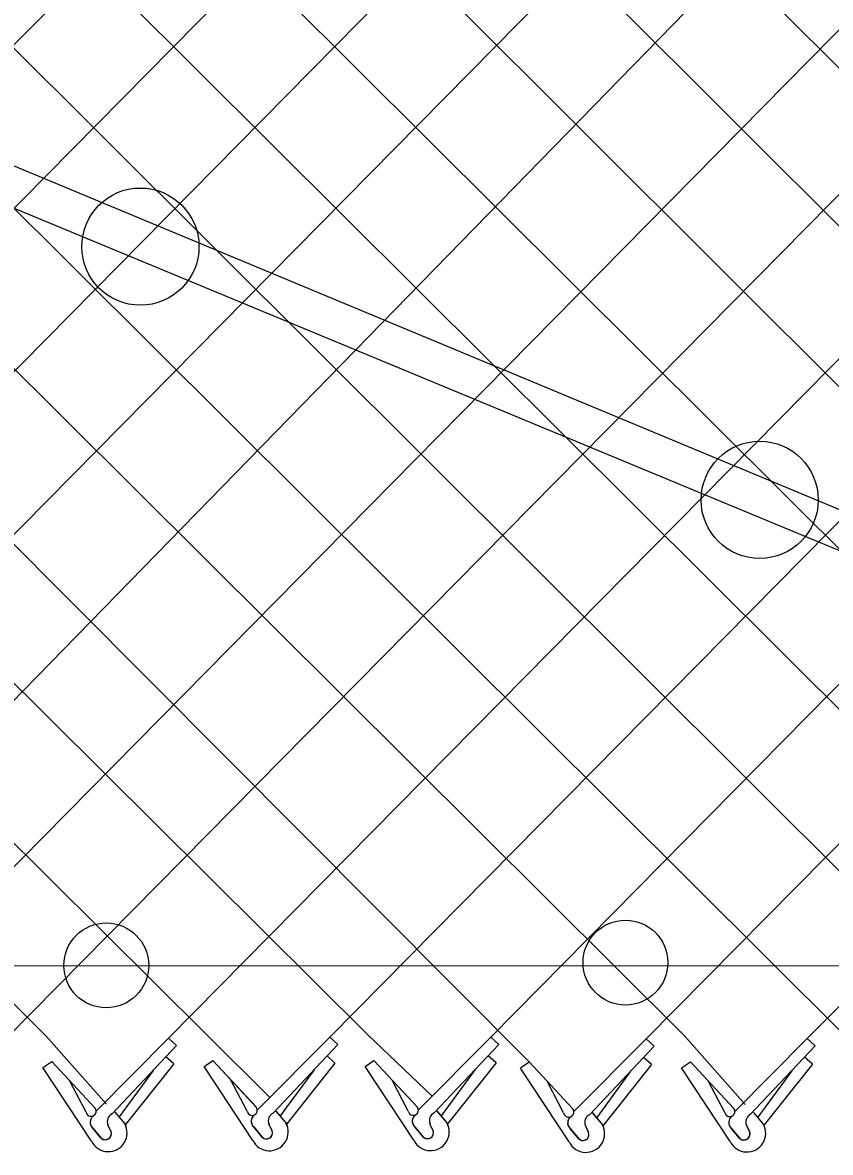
# Model space of a CAD drawing. Extents: x 0 to 2.85, y -0.1 to 1.83.
# Drawn here: x 1.7896 to 1.83, y 0.8088 to 0.8652 of the extents above; entities that cross this region are included whole.
import ezdxf

# ---------------------------------------------------------------- set-up
doc = ezdxf.new("R2010")
doc.units = 0
doc.layers.add('sb_Chainlink Fence', color=7, linetype='Continuous')
doc.layers.add('sb_Existing Structural Steel', color=7, linetype='Continuous')

msp = doc.modelspace()

# ---------------------------------------------------------------- linework, layer by layer
at = {"layer": 'sb_Chainlink Fence'}
for p, q in [((1.6871243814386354, 0.9253787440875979), (1.7988198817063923, 0.8146308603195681)), ((1.6952229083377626, 0.925341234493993), (1.8068727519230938, 0.8146365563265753)), ((1.703269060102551, 0.9253561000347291), (1.8149457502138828, 0.8132671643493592)), ((1.7113580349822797, 0.9253281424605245), (1.8226973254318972, 0.8145704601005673)), ((1.7194344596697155, 0.9253127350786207), (1.8307515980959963, 0.8145538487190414)), ((1.7274758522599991, 0.925332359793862), (1.8388140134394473, 0.8144942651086)), ((1.735523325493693, 0.9253459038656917), (1.8468707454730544, 0.8145390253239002)), ((1.7435820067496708, 0.9253482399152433), (1.8549236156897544, 0.8145447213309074)), ((1.756222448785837, 0.8143870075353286), (1.8639905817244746, 0.9235826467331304)), ((1.8207878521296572, 0.8144230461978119), (1.928575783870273, 0.9234532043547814)), ((1.7401057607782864, 0.8144632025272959), (1.8467979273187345, 0.9224177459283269)), ((1.748160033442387, 0.8144465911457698), (1.8548514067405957, 0.9223973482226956)), ((1.7642791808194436, 0.8144317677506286), (1.8709680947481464, 0.9224735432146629)), ((1.7807904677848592, 0.8145352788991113), (1.8870838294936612, 0.9223020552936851)), ((1.7888447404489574, 0.81451866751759), (1.8952639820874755, 0.9222734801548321)), ((1.7969071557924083, 0.8144590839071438), (1.9033174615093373, 0.9222530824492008)), ((1.8049638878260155, 0.814503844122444), (1.911371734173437, 0.922269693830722)), ((1.8130167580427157, 0.814509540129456), (1.9194341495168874, 0.9223292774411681)), ((1.8288413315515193, 0.8144434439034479), (1.9357338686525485, 0.9221622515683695)), ((1.7559732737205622, 0.9213042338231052), (1.8629527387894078, 0.814550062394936)), ((1.7640267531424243, 0.9212838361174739), (1.871006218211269, 0.8145704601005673)), ((1.7718226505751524, 0.9212906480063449), (1.8790604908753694, 0.8145538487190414)), ((1.7727369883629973, 0.8145148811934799), (1.8751811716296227, 0.9194974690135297)), ((1.6869480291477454, 0.9174940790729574), (1.7907631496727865, 0.8145861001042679)), ((1.7907631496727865, 0.8145861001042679), (1.7937984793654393, 0.8111684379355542)), ((1.793279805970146, 0.8108163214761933), (1.7969071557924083, 0.8144590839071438)), ((1.7973029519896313, 0.8141004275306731), (1.7969071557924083, 0.8144590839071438)), ((1.7988198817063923, 0.8146308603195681), (1.8019622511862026, 0.8114946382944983)), ((1.8013365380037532, 0.8108610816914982), (1.8049638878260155, 0.814503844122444)), ((1.8053596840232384, 0.8141451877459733), (1.8049638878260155, 0.814503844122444)), ((1.8068727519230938, 0.8146365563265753), (1.8100830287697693, 0.8115667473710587)), ((1.8093894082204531, 0.8108667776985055), (1.8130167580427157, 0.814509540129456)), ((1.8134125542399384, 0.8141508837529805), (1.8130167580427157, 0.814509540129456)), ((1.8171605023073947, 0.8107802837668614), (1.8207878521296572, 0.8144230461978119)), ((1.82118364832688, 0.8140643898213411), (1.8207878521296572, 0.8144230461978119)), ((1.8226973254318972, 0.8145704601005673), (1.8257326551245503, 0.8111527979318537)), ((1.8252139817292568, 0.8108006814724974), (1.8288413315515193, 0.8144434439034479)), ((1.8292371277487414, 0.8140847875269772), (1.8288413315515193, 0.8144434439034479)), ((1.7940775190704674, 0.810673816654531), (1.7973029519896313, 0.8141004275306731)), ((1.8021342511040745, 0.8107185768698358), (1.8053596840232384, 0.8141451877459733)), ((1.8101871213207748, 0.810724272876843), (1.8134125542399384, 0.8141508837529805)), ((1.8179582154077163, 0.8106377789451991), (1.82118364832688, 0.8140643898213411)), ((1.8260116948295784, 0.8106581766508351), (1.8292371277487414, 0.8140847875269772)), ((1.790619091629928, 0.8129985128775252), (1.7910650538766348, 0.813303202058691)), ((1.7910650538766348, 0.813303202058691), (1.7932210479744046, 0.810979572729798)), ((1.7910650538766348, 0.813303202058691), (1.793234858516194, 0.810965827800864)), ((1.7971686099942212, 0.8131744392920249), (1.7947557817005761, 0.8101397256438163)), ((1.7971686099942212, 0.8131744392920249), (1.7967728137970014, 0.8135330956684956)), ((1.7986758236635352, 0.8130432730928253), (1.799121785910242, 0.8133479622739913)), ((1.799121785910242, 0.8133479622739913), (1.8012777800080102, 0.8110243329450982)), ((1.799121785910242, 0.8133479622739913), (1.8012915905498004, 0.8110105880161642)), ((1.8052253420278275, 0.8132191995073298), (1.802812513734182, 0.8101844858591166)), ((1.8052253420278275, 0.8132191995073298), (1.8048295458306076, 0.8135778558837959)), ((1.8067286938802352, 0.8130489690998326), (1.807174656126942, 0.8133536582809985)), ((1.807174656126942, 0.8133536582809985), (1.809330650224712, 0.8110300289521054)), ((1.807174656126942, 0.8133536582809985), (1.8093444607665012, 0.8110162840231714)), ((1.8132782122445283, 0.8132248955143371), (1.8108653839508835, 0.8101901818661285)), ((1.8132782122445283, 0.8132248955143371), (1.8128824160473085, 0.8135835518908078)), ((1.814493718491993, 0.8129781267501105), (1.8149396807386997, 0.8132828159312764)), ((1.8149457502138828, 0.8132671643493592), (1.8171017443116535, 0.8109435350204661)), ((1.8149457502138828, 0.8132671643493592), (1.8171155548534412, 0.8109297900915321)), ((1.8210493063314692, 0.813138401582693), (1.8186364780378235, 0.8101036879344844)), ((1.8210493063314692, 0.813138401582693), (1.82065351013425, 0.8134970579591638)), ((1.8225532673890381, 0.8129828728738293), (1.822999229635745, 0.8132875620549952)), ((1.822999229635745, 0.8132875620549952), (1.8251552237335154, 0.8109639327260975)), ((1.822999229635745, 0.8132875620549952), (1.8251690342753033, 0.8109501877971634)), ((1.8291027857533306, 0.8131587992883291), (1.8266899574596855, 0.8101240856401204)), ((1.8291027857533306, 0.8131587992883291), (1.8287069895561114, 0.8135174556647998)), ((1.7930555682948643, 0.8093095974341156), (1.790619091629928, 0.8129985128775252)), ((1.7961295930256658, 0.8128423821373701), (1.7944325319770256, 0.8105324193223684)), ((1.8011123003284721, 0.8093543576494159), (1.7986758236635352, 0.8130432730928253)), ((1.8041863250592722, 0.8128871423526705), (1.8024892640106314, 0.8105771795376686)), ((1.8091651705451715, 0.809360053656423), (1.8067286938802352, 0.8130489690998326)), ((1.812239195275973, 0.8128928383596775), (1.810542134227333, 0.8105828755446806)), ((1.8169362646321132, 0.8092735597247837), (1.8144997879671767, 0.8129624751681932)), ((1.8200102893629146, 0.8128063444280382), (1.818313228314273, 0.8104963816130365)), ((1.824989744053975, 0.8092939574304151), (1.8225532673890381, 0.8129828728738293)), ((1.8280637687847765, 0.8128267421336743), (1.8263667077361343, 0.8105167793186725)), ((1.7927781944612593, 0.8107650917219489), (1.7919665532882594, 0.8123166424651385)), ((1.8008349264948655, 0.8108098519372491), (1.8000232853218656, 0.8123614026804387)), ((1.8088877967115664, 0.8108155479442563), (1.8080761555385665, 0.8123670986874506)), ((1.8166588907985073, 0.8107290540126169), (1.815847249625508, 0.8122806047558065)), ((1.8247123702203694, 0.8107494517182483), (1.82390072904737, 0.8123010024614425)), ((1.7942126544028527, 0.8107693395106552), (1.794707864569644, 0.8101831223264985)), ((1.7942192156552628, 0.8107604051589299), (1.7947103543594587, 0.8101810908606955)), ((1.802269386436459, 0.8108140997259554), (1.8027645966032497, 0.8102278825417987)), ((1.8022759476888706, 0.8108051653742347), (1.8027670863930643, 0.8102258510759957)), ((1.8103222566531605, 0.8108197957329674), (1.8108174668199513, 0.8102335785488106)), ((1.8103288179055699, 0.8108108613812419), (1.810819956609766, 0.8102315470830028)), ((1.8180933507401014, 0.8107333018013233), (1.8185885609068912, 0.8101470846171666)), ((1.818099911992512, 0.8107243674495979), (1.8185910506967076, 0.8101450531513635)), ((1.8261468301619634, 0.8107536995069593), (1.8266420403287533, 0.8101674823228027)), ((1.8261533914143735, 0.810744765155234), (1.8266445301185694, 0.8101654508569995)), ((1.7935071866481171, 0.809494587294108), (1.7931031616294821, 0.8099783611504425)), ((1.7931031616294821, 0.8099783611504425), (1.7935482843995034, 0.8094512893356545)), ((1.7940292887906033, 0.8097801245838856), (1.793865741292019, 0.8101344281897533)), ((1.793866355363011, 0.8101218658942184), (1.794028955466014, 0.8097881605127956)), ((1.794707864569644, 0.8101831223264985), (1.794744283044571, 0.8101150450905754)), ((1.794744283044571, 0.8101150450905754), (1.7947753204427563, 0.810042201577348)), ((1.8015639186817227, 0.809539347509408), (1.8011598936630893, 0.8100231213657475)), ((1.8011598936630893, 0.8100231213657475), (1.8016050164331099, 0.8094960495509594)), ((1.802086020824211, 0.8098248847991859), (1.801922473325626, 0.8101791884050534)), ((1.8019230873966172, 0.8101666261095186), (1.8020856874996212, 0.8098329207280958)), ((1.8027645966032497, 0.8102278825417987), (1.8028010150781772, 0.8101598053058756)), ((1.8028010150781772, 0.8101598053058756), (1.8028320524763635, 0.8100869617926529)), ((1.8096167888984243, 0.8095450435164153), (1.8092127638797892, 0.8100288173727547)), ((1.8092127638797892, 0.8100288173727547), (1.8096578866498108, 0.8095017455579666)), ((1.8101388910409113, 0.8098305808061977), (1.809975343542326, 0.8101848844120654)), ((1.809975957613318, 0.8101723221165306), (1.8101385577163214, 0.8098386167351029)), ((1.8108174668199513, 0.8102335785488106), (1.8108538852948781, 0.8101655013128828)), ((1.8108538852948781, 0.8101655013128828), (1.8108849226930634, 0.8100926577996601)), ((1.8173878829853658, 0.8094585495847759), (1.8169838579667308, 0.8099423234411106)), ((1.8169838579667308, 0.8099423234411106), (1.8174289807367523, 0.8094152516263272)), ((1.8179099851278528, 0.8097440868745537), (1.8177464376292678, 0.8100983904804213)), ((1.8177470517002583, 0.8100858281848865), (1.817909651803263, 0.8097521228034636)), ((1.8185885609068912, 0.8101470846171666), (1.8186249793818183, 0.8100790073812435)), ((1.8186249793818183, 0.8100790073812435), (1.8186560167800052, 0.810006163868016)), ((1.8254413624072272, 0.809478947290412), (1.8250373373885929, 0.8099627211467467)), ((1.8250373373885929, 0.8099627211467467), (1.8254824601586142, 0.8094356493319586)), ((1.825963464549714, 0.8097644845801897), (1.825799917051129, 0.8101187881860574)), ((1.8258005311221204, 0.8101062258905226), (1.825963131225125, 0.809772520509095)), ((1.8266420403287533, 0.8101674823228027), (1.8266784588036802, 0.8100994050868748)), ((1.8266784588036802, 0.8100994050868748), (1.826709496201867, 0.8100265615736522))]:
    msp.add_line(p, q, dxfattribs=at)
for centre, radius, start, end in [((1.7930301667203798, 0.8108092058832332), 0.00025580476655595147, 189.9304409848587, 40.97853800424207), ((1.801086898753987, 0.8108539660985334), 0.00025580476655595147, 189.9304409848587, 40.97853800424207), ((1.809139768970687, 0.8108596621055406), 0.00025580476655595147, 189.9304409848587, 40.97853800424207), ((1.8169108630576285, 0.8107731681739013), 0.00025580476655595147, 189.9304409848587, 40.97853800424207), ((1.8249643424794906, 0.8107935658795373), 0.00025580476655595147, 189.9304409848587, 40.97853800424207), ((1.7933626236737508, 0.8102616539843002), 0.0003843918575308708, 126.9947472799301, 219.79833989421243), ((1.7933731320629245, 0.8102611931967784), 0.0003909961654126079, 127.7656421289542, 226.33281459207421), ((1.7942534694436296, 0.8102937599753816), 0.00041880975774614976, 114.84216649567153, 203.51671506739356), ((1.801419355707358, 0.8103064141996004), 0.0003843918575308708, 126.9947472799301, 219.79833989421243), ((1.8014298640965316, 0.8103059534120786), 0.0003909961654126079, 127.7656421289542, 226.33281459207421), ((1.8023102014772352, 0.8103385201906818), 0.00041880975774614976, 114.84216649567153, 203.51671506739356), ((1.809472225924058, 0.8103121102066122), 0.0003843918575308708, 126.9947472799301, 219.79833989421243), ((1.8094827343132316, 0.8103116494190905), 0.0003909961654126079, 127.7656421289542, 226.33281459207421), ((1.8103630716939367, 0.8103442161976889), 0.00041880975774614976, 114.84216649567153, 203.51671506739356), ((1.8172433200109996, 0.8102256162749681), 0.0003843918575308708, 126.9947472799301, 219.79833989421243), ((1.8172538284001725, 0.8102251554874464), 0.0003909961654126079, 127.7656421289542, 226.33281459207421), ((1.8181341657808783, 0.8102577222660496), 0.00041880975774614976, 114.84216649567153, 203.51671506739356), ((1.8252967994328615, 0.8102460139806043), 0.0003843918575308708, 126.9947472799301, 219.79833989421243), ((1.8253073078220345, 0.8102455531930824), 0.0003909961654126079, 127.7656421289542, 226.33281459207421), ((1.8261876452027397, 0.8102781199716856), 0.00041880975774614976, 114.84216649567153, 203.51671506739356), ((1.793894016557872, 0.8097243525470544), 0.0009354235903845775, 206.32021657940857, 29.22686940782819), ((1.793739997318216, 0.8096889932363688), 0.00030330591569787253, 219.86319118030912, 17.48524419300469), ((1.7937410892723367, 0.8096875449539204), 0.00030494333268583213, 230.78260140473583, 19.265642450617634), ((1.8019507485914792, 0.8097691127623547), 0.0009354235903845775, 206.32021657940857, 29.22686940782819), ((1.8017967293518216, 0.809733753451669), 0.00030330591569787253, 219.86319118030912, 17.48524419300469), ((1.8017978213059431, 0.8097323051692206), 0.00030494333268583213, 230.78260140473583, 19.265642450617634), ((1.8100036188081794, 0.8097748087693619), 0.0009354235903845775, 206.32021657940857, 29.22686940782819), ((1.809849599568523, 0.8097394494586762), 0.00030330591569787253, 219.86319118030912, 17.48524419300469), ((1.8098506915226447, 0.8097380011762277), 0.00030494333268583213, 230.78260140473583, 19.265642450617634), ((1.8177747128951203, 0.8096883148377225), 0.0009354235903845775, 206.32021657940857, 29.22686940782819), ((1.8176206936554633, 0.8096529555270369), 0.00030330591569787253, 219.86319118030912, 17.48524419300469), ((1.8176217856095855, 0.8096515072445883), 0.00030494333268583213, 230.78260140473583, 19.265642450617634), ((1.8258281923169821, 0.8097087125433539), 0.0009354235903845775, 206.32021657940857, 29.22686940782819), ((1.8256741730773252, 0.8096733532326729), 0.00030330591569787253, 219.86319118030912, 17.48524419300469), ((1.8256752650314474, 0.8096719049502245), 0.00030494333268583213, 230.78260140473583, 19.265642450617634)]:
    msp.add_arc(centre, radius, start, end, dxfattribs=at)
at = {"layer": 'sb_Existing Structural Steel'}
for p, q in [((1.8705620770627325, 0.8241876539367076), (1.6935161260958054, 0.8978539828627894)), ((1.8696886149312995, 0.8225530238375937), (1.6926131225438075, 0.8959440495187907)), ((1.0977552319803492, 0.8177376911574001), (2.4494196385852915, 0.8184027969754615))]:
    msp.add_line(p, q, dxfattribs=at)
for centre, radius in [((1.7954944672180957, 0.8540208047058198), 0.002929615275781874), ((1.8264626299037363, 0.841365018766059), 0.002929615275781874), ((1.793787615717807, 0.8181004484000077), 0.0021204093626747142), ((1.8197480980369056, 0.8182396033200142), 0.0021204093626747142)]:
    msp.add_circle(centre, radius, dxfattribs=at)

doc.saveas('drawing.dxf')
